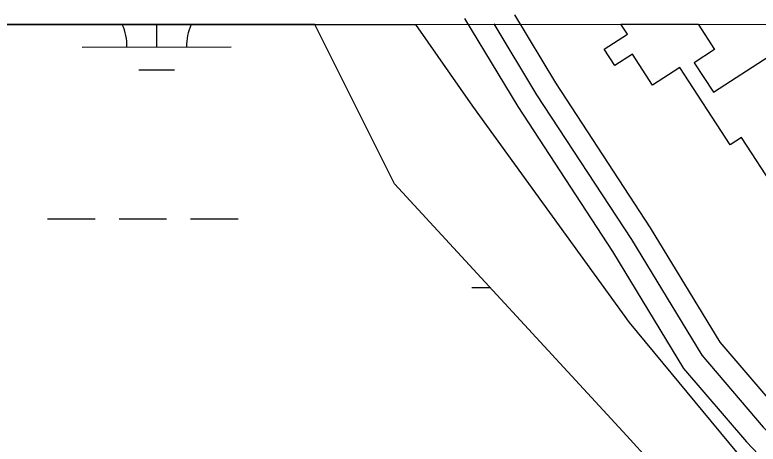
# Model space of a CAD drawing. Extents: x 3279314 to 3317160, y 734079 to 759431.
# Drawn here: x 3307665.1 to 3308164.3, y 757371.7 to 757660.3 of the extents above; entities that cross this region are included whole.
import ezdxf

# ---------------------------------------------------------------- set-up
doc = ezdxf.new("R2010")
doc.units = 0
for name, color, linetype in [('V-BLDG-OTLN', 7, 'Continuous'), ('V-GRID-FRAM', 7, 'Continuous'), ('V-ROAD-CNTR', 7, 'Continuous'), ('V-SITE-VEGE', 7, 'Continuous'), ('V-WETL-SWMP', 7, 'Continuous')]:
    doc.layers.add(name, color=color, linetype=linetype)

msp = doc.modelspace()

# ---------------------------------------------------------------- linework, layer by layer
at = {"layer": 'V-BLDG-OTLN'}
for p, q in [((3308072.08, 757653.9), (3308123.93, 757653.93)), ((3308076.42, 757647.21), (3308072.08, 757653.9)), ((3308123.93, 757653.93), (3308134.96, 757636.94)), ((3308060.88, 757637.12), (3308076.42, 757647.21)), ((3308068, 757626.17), (3308060.88, 757637.12)), ((3308134.96, 757636.94), (3308121.27, 757628.05)), ((3308079.87, 757633.88), (3308068, 757626.17)), ((3308093.41, 757613.03), (3308079.87, 757633.88)), ((3308134.18, 757608.18), (3308171.66, 757632.52)), ((3308121.27, 757628.05), (3308134.18, 757608.18)), ((3308111.75, 757624.94), (3308093.41, 757613.03)), ((3308145.54, 757572.91), (3308111.75, 757624.94)), ((3308153.04, 757577.78), (3308145.54, 757572.91)), ((3308183.49, 757530.88), (3308153.04, 757577.78))]:
    msp.add_line(p, q, dxfattribs=at)
at = {"layer": 'V-GRID-FRAM'}
msp.add_lwpolyline([(3283455.67, 757641.37), (3314923.72, 757657.39), (3314940.91, 739471.92), (3283456.99, 739455.89), (3283455.67, 757641.37)], dxfattribs=at)
at = {"layer": 'V-ROAD-CNTR'}
for points in [[(3307967.05, 757657.83), (3308002.78, 757598.59), (3308066.42, 757501.15), (3308114.19, 757422.61), (3308156.51, 757373.15), (3308216.49, 757309.86), (3308340.87, 757190.75), (3308459.25, 757080.8), (3308595.56, 756952.69), (3308669.08, 756880.14), (3308742.13, 756820.45), (3308896.01, 756698.02), (3309008.34, 756605.23), (3309118.32, 756515.17), (3309197.99, 756454.1), (3309273.43, 756424.52), (3309327.33, 756405.48), (3309435.43, 756375.36), (3309584.59, 756353.83)], [(3308000.62, 757660.26), (3308028.19, 757614.54), (3308091.8, 757517.15), (3308138.56, 757440.27), (3308178.81, 757393.24), (3308237.77, 757331.02), (3308361.45, 757212.57), (3308479.73, 757102.72), (3308616.37, 756974.3), (3308689.15, 756902.48), (3308707.84, 756887.22)], [(3307986.68, 757654.32), (3308015.49, 757606.56), (3308079.11, 757509.15), (3308126.38, 757431.44), (3308167.66, 757383.19), (3308227.13, 757320.44), (3308351.16, 757201.66), (3308469.49, 757091.76), (3308605.96, 756963.49), (3308679.12, 756891.31), (3308751.55, 756832.13), (3308905.46, 756709.67), (3309017.87, 756616.82), (3309127.64, 756526.93), (3309205.43, 756467.3), (3309278.66, 756438.58), (3309331.85, 756419.79), (3309438.53, 756390.07), (3309625.01, 756363.15)], [(3307986.68, 757654.32), (3308015.49, 757606.56), (3308079.11, 757509.15), (3308126.38, 757431.44), (3308167.66, 757383.19), (3308227.13, 757320.44), (3308351.16, 757201.66), (3308469.49, 757091.76), (3308605.96, 756963.49), (3308679.12, 756891.31), (3308751.55, 756832.13), (3308905.46, 756709.67), (3309017.87, 756616.82), (3309127.64, 756526.93), (3309205.43, 756467.3), (3309278.66, 756438.58), (3309331.85, 756419.79), (3309438.53, 756390.07), (3309625.01, 756363.15)]]:
    msp.add_lwpolyline(points, dxfattribs=at)
at = {"layer": 'V-SITE-VEGE'}
for p, q in [((3307222.28, 757653.47), (3307934.16, 757653.83)), ((3307934.16, 757653.83), (3307972.43, 757598.77)), ((3307972.43, 757598.77), (3308077.65, 757453.36)), ((3308077.65, 757453.36), (3308248, 757247.77))]:
    msp.add_line(p, q, dxfattribs=at)
at = {"layer": 'V-WETL-SWMP'}
for p, q in [((3307866.5, 757653.8), (3307222.28, 757653.47)), ((3307866.5, 757653.8), (3307222.28, 757653.47)), ((3307760.4, 757638.64), (3307760.4, 757653.74)), ((3307920.04, 757546.65), (3307866.5, 757653.8)), ((3307920.04, 757546.65), (3307866.5, 757653.8)), ((3307710.4, 757638.61), (3307810.4, 757638.66)), ((3307748.41, 757623.2), (3307772.41, 757623.21)), ((3308076.17, 757377.38), (3307920.04, 757546.65)), ((3308076.17, 757377.38), (3307920.04, 757546.65)), ((3307687.05, 757523.17), (3307719.05, 757523.19)), ((3307735.05, 757523.19), (3307767.05, 757523.21)), ((3307783.05, 757523.22), (3307815.05, 757523.24)), ((3307971.92, 757476.88), (3307984.38, 757476.89)), ((3308392.14, 757028.49), (3308076.17, 757377.38)), ((3308392.14, 757028.49), (3308076.17, 757377.38))]:
    msp.add_line(p, q, dxfattribs=at)
for centre, start, end in [((3307705.16, 757639.09), 359.2573, 24.5525), ((3307815.65, 757639.14), 155.5059, 180.801)]:
    msp.add_arc(centre, 35.25, start, end, dxfattribs=at)

doc.saveas('drawing.dxf')
